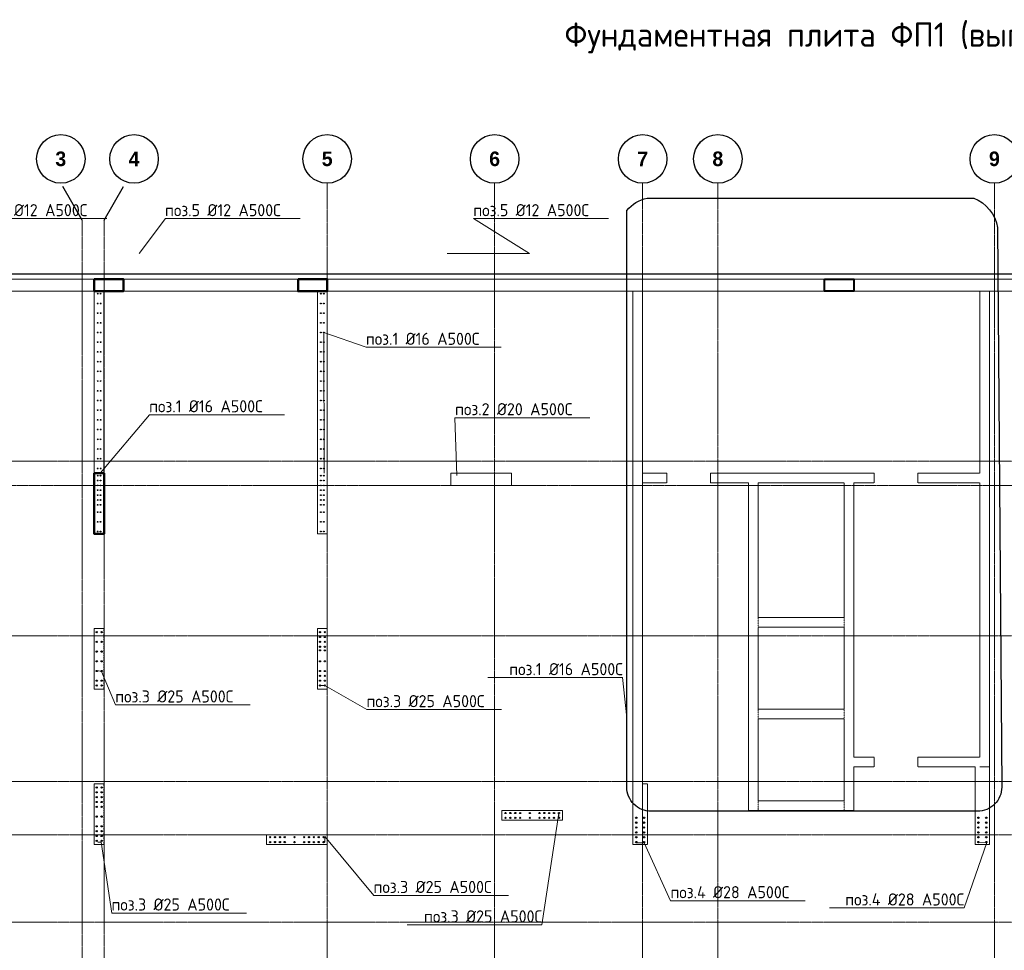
# Model space of a CAD drawing. Header units: millimetres. Extents: x 376598 to 1249954, y -318491 to -22134.
# Tile 350 of 444: x 932635 to 952926, y -104798 to -85621. Entities that reach past the tile are written whole.
import ezdxf
from ezdxf import colors
from ezdxf.entities.mleader import LeaderData, LeaderLine
from ezdxf.math import Vec2, Vec3

# ---------------------------------------------------------------- set-up
doc = ezdxf.new("R2010")
doc.units = ezdxf.units.MM
for name, pattern in [('01 Штриховая _4 мм_', [6, 3.5, -2.5]), ('______5', [1100, 800, -100, 100, -100]), ('HIDDEN2', [4.7625, 3.175, -1.5875]), ('осевая', [50.8, 31.75, -6.35, 6.35, -6.35])]:
    doc.linetypes.add(name, pattern=pattern)
for name, color, linetype, lineweight in [('0 Фундамент', 5, 'Continuous', 30), ('1 Стены', 3, 'Continuous', 30), ('Оси', 40, '______5', 18), ('подоснова', 151, 'Continuous', 5), ('размер', 1, 'Continuous', 25), ('РАЗМЕРЫ', 1, 'Continuous', 9), ('СТЕНЫ', 3, 'Continuous', 30), ('Узлы', 7, 'Continuous', 0)]:
    doc.layers.add(name, color=color, linetype=linetype, lineweight=lineweight)
doc.styles.add('Century Gothic', font='GOTHIC.TTF')
doc.styles.add('GOST-2.304_Type-B', font='GOST_Common.ttf')

# ---------------------------------------------------------------- blocks, each defined once
blk = doc.blocks.new('NSY101')
at = {"color": 0, "linetype": 'ByBlock', "lineweight": -2}
blk.add_circle((0, 0), 50, dxfattribs=at)
blk = doc.blocks.new('оси 2.2-2.3')
at = {"layer": 'Оси', "color": 16, "linetype": '______5', "lineweight": 25, "transparency": 33554687}
for p, q in [((482754.9, -105027.5), (482318.8, -104272.1)), ((483204.9, -105027.5), (483641.1, -104272.1))]:
    blk.add_line(p, q, dxfattribs=at)
at = {"layer": 'Оси', "color": 16, "linetype": 'осевая', "lineweight": 0, "transparency": 33554687}
for p, q in [((487804.9, -104267.9), (487804.9, -134893.5)), ((491254.9, -104267.9), (491254.9, -134893.5)), ((494304.9, -104267.9), (494304.9, -134893.5)), ((495854.9, -104267.9), (495854.9, -134893.5)), ((501554.9, -104267.9), (501554.9, -134893.5)), ((482754.9, -105027.5), (482754.9, -134138.1)), ((483204.9, -105027.5), (483204.9, -134138.1)), ((468076.3, -106495.4), (524372.9, -106495.4)), ((468076.3, -109995.4), (524372.9, -109995.4)), ((468653.8, -110495.4), (523696.4, -110495.4)), ((468076.3, -113595.4), (524372.9, -113595.4)), ((468076.3, -116595.4), (524372.9, -116595.4)), ((468076.3, -117695.4), (524372.9, -117695.4)), ((468076.3, -119495.4), (524372.9, -119495.4))]:
    blk.add_line(p, q, dxfattribs=at)
at = {"layer": 'Оси', "color": 16, "linetype": 'Continuous', "lineweight": 25, "transparency": 33554687, "xscale": 9.999999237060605, "yscale": 9.999999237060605, "zscale": 9.999999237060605}
for p in [(482314.4, -103767.9), (483824.4, -103767.9), (487804.4, -103767.9), (491254.4, -103767.9), (494304.4, -103767.9), (495854.4, -103767.9), (501554.4, -103767.9)]:
    blk.add_blockref('NSY101', p, dxfattribs=at)
at = {"layer": 'Оси', "color": 16, "linetype": 'Continuous', "lineweight": 25, "transparency": 33554687, "char_height": 300, "width": 385, "attachment_point": 5, "style": 'Century Gothic'}
for s, insert in [('\\A1;{\\fCentury Gothic|i0|b1;\\H300.000000;\\W1.000000;\\C16;3}\\P', (482314.4, -103767.9)), ('\\A1;{\\fCentury Gothic|i0|b1;\\H300.000000;\\W1.000000;\\C16;4}\\P', (483824.4, -103767.9)), ('\\A1;{\\fCentury Gothic|i0|b1;\\H300.000000;\\W1.000000;\\C16;5}\\P', (487804.4, -103767.9)), ('\\A1;{\\fCentury Gothic|i0|b1;\\H300.000000;\\W1.000000;\\C16;6}\\P', (491254.4, -103767.9)), ('\\A1;{\\fCentury Gothic|i0|b1;\\H300.000000;\\W1.000000;\\C16;7}\\P', (494304.4, -103767.9)), ('\\A1;{\\fCentury Gothic|i0|b1;\\H300.000000;\\W1.000000;\\C16;8}\\P', (495854.4, -103767.9)), ('\\A1;{\\fCentury Gothic|i0|b1;\\H300.000000;\\W1.000000;\\C16;9}\\P', (501554.4, -103767.9))]:
    blk.add_mtext(s, dxfattribs=dict(at, insert=insert))
blk = doc.blocks.new('стены тп')
at = {"layer": '1 Стены', "color": 252, "linetype": 'HIDDEN2', "lineweight": 0, "true_color": 0x939598}
for p, q in [((909391, -187276), (862266, -187276)), ((862591, -187526), (889390, -187526)), ((871141, -187526), (871141, -192526)), ((871340, -192526), (871340, -187526)), ((875741, -187526), (875741, -192526)), ((875941, -192526), (875941, -187526)), ((882441, -187526), (882241, -187526)), ((882241, -187526), (882241, -190446)), ((882441, -191276), (882441, -187526)), ((889390, -187526), (889390, -191276)), ((889590, -187526), (899190, -187526)), ((889590, -196914), (889590, -187526)), ((882241, -190446), (882241, -190566)), ((882241, -190566), (882241, -192526)), ((879021, -191276), (878491, -191276)), ((878491, -191276), (878491, -191526)), ((879141, -191276), (879021, -191276)), ((879741, -191276), (879141, -191276)), ((879741, -191526), (879741, -191276)), ((882941, -191276), (882441, -191276)), ((882941, -191276), (882941, -191476)), ((883841, -191476), (883841, -191276)), ((887211, -191276), (883841, -191276)), ((887211, -191276), (887211, -191476)), ((888111, -191476), (888111, -191276)), ((889390, -191276), (888111, -191276)), ((878491, -191526), (879541, -191526)), ((879541, -191526), (879661, -191526)), ((879661, -191526), (879741, -191526)), ((882441, -191476), (882941, -191476)), ((882441, -197676), (882441, -191476)), ((883841, -191476), (884620, -191476)), ((884620, -191476), (884620, -198026)), ((884820, -191476), (886591, -191476)), ((884820, -194246), (884820, -191476)), ((886591, -191476), (886591, -194246)), ((886791, -191476), (887211, -191476)), ((886791, -197126), (886791, -191476)), ((888111, -191476), (889390, -191476)), ((889390, -191476), (889390, -197126)), ((871141, -192526), (871340, -192526)), ((875741, -192526), (875941, -192526)), ((882241, -192526), (882241, -192646)), ((882241, -192646), (882241, -194476)), ((886591, -194246), (884820, -194246)), ((871141, -194476), (871141, -195726)), ((871341, -194476), (871141, -194476)), ((871341, -195726), (871341, -194476)), ((875861, -194476), (875741, -194476)), ((875741, -194476), (875741, -195726)), ((875941, -194476), (875861, -194476)), ((875941, -195106), (875941, -194476)), ((882241, -194476), (882241, -194596)), ((884820, -194446), (886591, -194446)), ((884820, -196136), (884820, -194446)), ((886591, -194446), (886591, -196136)), ((882241, -194596), (882241, -196126)), ((875941, -195226), (875941, -195106)), ((875941, -195726), (875941, -195226)), ((871141, -195726), (871341, -195726)), ((875741, -195726), (875861, -195726)), ((875861, -195726), (875941, -195726)), ((882241, -196126), (882241, -196246)), ((886591, -196136), (884820, -196136)), ((882241, -196246), (882241, -197626)), ((884820, -196336), (886591, -196336)), ((884820, -198026), (884820, -196336)), ((886591, -196336), (886591, -198026)), ((889590, -197326), (889590, -196914)), ((887211, -197126), (886791, -197126)), ((887211, -197126), (887211, -197326)), ((888111, -197326), (888111, -197126)), ((889390, -197126), (888111, -197126)), ((886791, -198026), (886791, -197326)), ((886791, -197326), (887211, -197326)), ((888111, -197326), (889290, -197326)), ((889290, -197326), (889290, -198926)), ((889391, -197326), (889390, -197326)), ((889390, -197326), (889590, -197326)), ((889590, -197326), (889391, -197326)), ((889590, -198926), (889590, -197326)), ((882241, -197626), (882241, -197676)), ((871141, -197676), (871141, -198926)), ((871341, -197676), (871141, -197676)), ((871341, -198926), (871341, -197676)), ((882241, -197676), (882241, -197746)), ((882241, -197746), (882241, -198926)), ((882524, -197676), (882441, -197676)), ((882540, -197676), (882524, -197676)), ((882540, -198926), (882540, -197676)), ((884620, -198026), (884620, -198226)), ((886591, -198026), (884820, -198026)), ((886791, -198226), (886791, -198026)), ((880791, -198226), (879541, -198226)), ((879541, -198226), (879541, -198426)), ((880791, -198426), (880791, -198226)), ((884620, -198226), (886791, -198226)), ((879541, -198426), (880791, -198426)), ((875741, -198726), (874691, -198726)), ((874691, -198726), (874691, -198926)), ((875861, -198726), (875741, -198726)), ((875941, -198726), (875861, -198726)), ((875941, -198926), (875941, -198726)), ((871141, -198926), (871341, -198926)), ((874691, -198926), (875741, -198926)), ((875741, -198926), (875861, -198926)), ((875861, -198926), (875941, -198926)), ((882241, -198926), (882540, -198926)), ((889290, -198926), (889590, -198926))]:
    blk.add_line(p, q, dxfattribs=at)
blk = doc.blocks.new('_None')
blk = doc.blocks.new('стены  тп')
at = {"layer": 'СТЕНЫ', "color": 251, "linetype": '01 Штриховая _4 мм_', "lineweight": 0, "true_color": 0x636466}
for p, q in [((589762, -316376, 3100), (542387, -316376, 3100)), ((542712, -316626, 3100), (569512, -316626, 3100)), ((551262, -316626, 3100), (551262, -321626, 3100)), ((551462, -321626, 3100), (551462, -316626, 3100)), ((555862, -316626, 3100), (555862, -321626, 3100)), ((556062, -321626, 3100), (556062, -316626, 3100)), ((562562, -316626, 3100), (562362, -316626, 3100)), ((562362, -316626, 3100), (562362, -319546, 3100)), ((562562, -320376, 3100), (562562, -316626, 3100)), ((569512, -316626, 3100), (569512, -320376, 3100)), ((569712, -316626, 3100), (579312, -316626, 3100)), ((569712, -326014, 3100), (569712, -316626, 3100)), ((562362, -319546, 3100), (562362, -319666, 3100)), ((562362, -319666, 3100), (562362, -321626, 3100)), ((559142, -320376, 3100), (558612, -320376, 3100)), ((558612, -320376, 3100), (558612, -320626, 3100)), ((559262, -320376, 3100), (559142, -320376, 3100)), ((559862, -320376, 3100), (559262, -320376, 3100)), ((559862, -320626, 3100), (559862, -320376, 3100)), ((563062, -320376, 3100), (562562, -320376, 3100)), ((563062, -320376, 3100), (563062, -320576, 3100)), ((563962, -320576, 3100), (563962, -320376, 3100)), ((567332, -320376, 3100), (563962, -320376, 3100)), ((567332, -320376, 3100), (567332, -320576, 3100)), ((568232, -320576, 3100), (568232, -320376, 3100)), ((569512, -320376, 3100), (568232, -320376, 3100)), ((562562, -320576, 3100), (563062, -320576, 3100)), ((562562, -326776, 3100), (562562, -320576, 3100)), ((563962, -320576, 3100), (564742, -320576, 3100)), ((564742, -320576, 3100), (564742, -327126, 3100)), ((564942, -320576, 3100), (566712, -320576, 3100)), ((564942, -323346, 3100), (564942, -320576, 3100)), ((566712, -320576, 3100), (566712, -323346, 3100)), ((566912, -320576, 3100), (567332, -320576, 3100)), ((566912, -326226, 3100), (566912, -320576, 3100)), ((568232, -320576, 3100), (569512, -320576, 3100)), ((569512, -320576, 3100), (569512, -326226, 3100)), ((558612, -320626, 3100), (559662, -320626, 3100)), ((559662, -320626, 3100), (559782, -320626, 3100)), ((559782, -320626, 3100), (559862, -320626, 3100)), ((551262, -321626, 3100), (551462, -321626, 3100)), ((555862, -321626, 3100), (556062, -321626, 3100)), ((562362, -321626, 3100), (562362, -321746, 3100)), ((562362, -321746, 3100), (562362, -323576, 3100)), ((566712, -323346, 3100), (564942, -323346, 3100)), ((551262, -323576, 3100), (551262, -324826, 3100)), ((551462, -323576, 3100), (551262, -323576, 3100)), ((551462, -324826, 3100), (551462, -323576, 3100)), ((555982, -323576, 3100), (555862, -323576, 3100)), ((555862, -323576, 3100), (555862, -324826, 3100)), ((556062, -323576, 3100), (555982, -323576, 3100)), ((556062, -324206, 3100), (556062, -323576, 3100)), ((562362, -323576, 3100), (562362, -323696, 3100)), ((564942, -323546, 3100), (566712, -323546, 3100)), ((564942, -325236, 3100), (564942, -323546, 3100)), ((566712, -323546, 3100), (566712, -325236, 3100)), ((562362, -323696, 3100), (562362, -325226, 3100)), ((556062, -324326, 3100), (556062, -324206, 3100)), ((556062, -324826, 3100), (556062, -324326, 3100)), ((551262, -324826, 3100), (551462, -324826, 3100)), ((555862, -324826, 3100), (555982, -324826, 3100)), ((555982, -324826, 3100), (556062, -324826, 3100)), ((562362, -325226, 3100), (562362, -325346, 3100)), ((566712, -325236, 3100), (564942, -325236, 3100)), ((562362, -325346, 3100), (562362, -326726, 3100)), ((564942, -325436, 3100), (566712, -325436, 3100)), ((564942, -327126, 3100), (564942, -325436, 3100)), ((566712, -325436, 3100), (566712, -327126, 3100)), ((569712, -326426, 3100), (569712, -326014, 3100)), ((567332, -326226, 3100), (566912, -326226, 3100)), ((567332, -326226, 3100), (567332, -326426, 3100)), ((568232, -326426, 3100), (568232, -326226, 3100)), ((569512, -326226, 3100), (568232, -326226, 3100)), ((566912, -327126, 3100), (566912, -326426, 3100)), ((566912, -326426, 3100), (567332, -326426, 3100)), ((568232, -326426, 3100), (569412, -326426, 3100)), ((569412, -326426, 3100), (569412, -328026, 3100)), ((569712, -328026, 3100), (569712, -326426, 3100)), ((551262, -326776, 3100), (551262, -328026, 3100)), ((551462, -326776, 3100), (551262, -326776, 3100)), ((551462, -328026, 3100), (551462, -326776, 3100)), ((562362, -326726, 3100), (562362, -326776, 3100)), ((562362, -326776, 3100), (562362, -326846, 3100)), ((562362, -326846, 3100), (562362, -328026, 3100)), ((562645, -326776, 3100), (562562, -326776, 3100)), ((562662, -326776, 3100), (562645, -326776, 3100)), ((562662, -328026, 3100), (562662, -326776, 3100)), ((564742, -327126, 3100), (564742, -327326, 3100)), ((566712, -327126, 3100), (564942, -327126, 3100)), ((566912, -327326, 3100), (566912, -327126, 3100)), ((560912, -327326, 3100), (559662, -327326, 3100)), ((559662, -327326, 3100), (559662, -327526, 3100)), ((560912, -327526, 3100), (560912, -327326, 3100)), ((564742, -327326, 3100), (566912, -327326, 3100)), ((559662, -327526, 3100), (560912, -327526, 3100)), ((555862, -327826, 3100), (554812, -327826, 3100)), ((554812, -327826, 3100), (554812, -328026, 3100)), ((555982, -327826, 3100), (555862, -327826, 3100)), ((556062, -327826, 3100), (555982, -327826, 3100)), ((556062, -328026, 3100), (556062, -327826, 3100)), ((551262, -328026, 3100), (551462, -328026, 3100)), ((554812, -328026, 3100), (555862, -328026, 3100)), ((555862, -328026, 3100), (555982, -328026, 3100)), ((555982, -328026, 3100), (556062, -328026, 3100)), ((562362, -328026, 3100), (562662, -328026, 3100)), ((569412, -328026, 3100), (569712, -328026, 3100))]:
    blk.add_line(p, q, dxfattribs=at)
at = {"layer": 'СТЕНЫ', "color": 251, "linetype": '01 Штриховая _4 мм_', "lineweight": 0, "true_color": 0x636466, "transparency": 33554687}
for p, q in [((551262, -320376, 3100), (551262, -321626, 3100)), ((551462, -320446, 3100), (551462, -320376, 3100)), ((551462, -320376, 3100), (551462, -320446, 3100)), ((555862, -320376, 3100), (555862, -321626, 3100)), ((556062, -321626, 3100), (556062, -320376, 3100)), ((551462, -321626, 3100), (551462, -320446, 3100)), ((551262, -321626, 3100), (551382, -321626, 3100)), ((551382, -321626, 3100), (551462, -321626, 3100)), ((555862, -321626, 3100), (556062, -321626, 3100)), ((556062, -321626, 3100), (555862, -321626, 3100))]:
    blk.add_line(p, q, dxfattribs=at)
at = {"layer": 'СТЕНЫ', "color": 251, "linetype": '01 Штриховая _4 мм_', "lineweight": 0, "true_color": 0x636466, "elevation": 3100}
for points in [[(551462, -316626), (551262, -316626), (551262, -321626), (551462, -321626)], [(566712, -323346), (564942, -323346), (564942, -323546), (566712, -323546)], [(566712, -325436), (564942, -325436), (564942, -325236), (566712, -325236)], [(566712, -327326), (564942, -327326), (564942, -327126), (566712, -327126)]]:
    blk.add_lwpolyline(points, close=True, dxfattribs=at)

msp = doc.modelspace()

# ---------------------------------------------------------------- linework, layer by layer
at = {"color": 1, "lineweight": 50}
for points in [[(934172.7, -90967.2), (934772.7, -90967.2), (934772.7, -91217.2), (934172.7, -91217.2)], [(938372.7, -90967.2), (938972.7, -90967.2), (938972.7, -91217.2), (938372.7, -91217.2)]]:
    msp.add_lwpolyline(points, close=True, dxfattribs=at)
at = {"color": 1, "lineweight": 40}
msp.add_lwpolyline([(949222.7, -90967.2), (949822.7, -90967.2), (949822.7, -91217.2), (949222.7, -91217.2)], close=True, dxfattribs=at)
at = {"layer": '0 Фундамент'}
msp.add_lwpolyline([(925322.7, -90867.2), (925322.7, -115047.2), (932672.7, -115047.2), (932672.7, -115047.2), (945172.7, -115047.2), (945172.7, -115047.2), (947522.7, -115047.2), (947522.7, -115047.2), (972972.7, -115047.2), (972972.7, -110967.2), (974452.7, -110967.2), (974452.7, -102367.2), (972972.7, -102367.2), (972972.7, -90867.2), (925322.7, -90867.2)], dxfattribs=at)
at = {"layer": '1 Стены', "color": 252, "lineweight": 0, "true_color": 0x939598}
for p, q in [((925222.9, -91217.2), (952422.7, -91217.2)), ((945272.9, -102617.2, -200), (945272.9, -94967.2, -200)), ((952622.9, -94967.2, -200), (952622.9, -102617.2, -200)), ((945472.9, -95217.2, -200), (945472.9, -102617.2, -200)), ((934173, -98167.2, -360), (934373, -98167.2, -360)), ((934173, -99417.2, -360), (934173, -98167.2, -360)), ((934373, -98167.2, -360), (934373, -99417.2, -360)), ((938773, -99417.2), (938773, -98167.2)), ((938773, -99417.2), (938773, -98167.2)), ((938773, -98167.2), (938973, -98167.2)), ((938773, -98167.2), (938973, -98167.2)), ((938973, -98167.2), (938973, -99417.2)), ((934373, -99417.2, -360), (934173, -99417.2, -360)), ((938973, -99417.2), (938773, -99417.2)), ((938973, -99417.2), (938773, -99417.2)), ((934173, -102617.2, -360), (934173, -101367.2, -360)), ((934373, -101367.2, -360), (934373, -102617.2, -360)), ((942573, -102118.9, -360), (942573, -101918.9, -360)), ((942573, -101918.9, -360), (943823, -101918.9, -360)), ((942573, -101918.9, -360), (943823, -101918.9, -360)), ((942573, -102118.9, -360), (942573, -101918.9, -360)), ((943823, -101918.9, -720), (942573.2, -101918.9, -720)), ((942573.2, -101918.9, -720), (942573.2, -102118.9, -720)), ((943823, -102118.9, -720), (943823, -101918.9, -720)), ((943823, -101918.9, -360), (943823, -102118.9, -360)), ((943823, -101918.9, -360), (943823, -102118.9, -360)), ((943823, -102117.2, -360), (942573, -102117.2, -360)), ((943823, -102118.9, -360), (942573, -102118.9, -360)), ((942573.2, -102118.9, -720), (943823, -102118.9, -720)), ((937722.9, -102617.2), (937722.9, -102417.2)), ((937722.9, -102417.2), (938972.9, -102417.2)), ((937722.9, -102617.2), (937722.9, -102417.2)), ((938972.9, -102417.2, -360), (937723, -102417.2, -360)), ((937723, -102417.2, -360), (937723, -102617.2, -360)), ((938972.9, -102617.2, -360), (938972.9, -102417.2, -360)), ((938972.9, -102417.2), (938972.9, -102617.2)), ((934373, -102617.2, -360), (934173, -102617.2, -360)), ((938972.9, -102617.2), (937722.9, -102617.2)), ((937723, -102617.2, -360), (938972.9, -102617.2, -360)), ((945272.6, -102617.2, 160), (945472.6, -102617.2, 160)), ((945272.7, -102617.2, -560), (945472.7, -102617.2, -560)), ((945472.7, -102617.2, -200), (945272.7, -102617.2, -200)), ((945472.7, -102617.2, -200), (945272.7, -102617.2, -200)), ((945472.7, -102617.2, -200), (945272.7, -102617.2, -200)), ((945472.9, -102617.2, -200), (945272.7, -102617.2, -200))]:
    msp.add_line(p, q, dxfattribs=at)
at = {"layer": 'DEFPOINTS', "color": 242, "lineweight": 50, "true_color": 0xcd2027}
msp.add_lwpolyline([(934173.1, -94967.2), (934373.1, -94967.2), (934373.1, -96217.2), (934173.1, -96217.2)], close=True, dxfattribs=at)
at = {"layer": 'Оси', "color": 16, "linetype": '______5', "lineweight": 25, "transparency": 33554687}
msp.add_line((934372.9, -89749.4), (934809, -88993.9), dxfattribs=at)
at = {"layer": 'размер', "lineweight": 30}
msp.add_lwpolyline([(945569.3, -89298.3), (952296.3, -89298.3, -0.264007), (952788.5, -89905.8), (952873.9, -101432.8, -0.4142136), (952373.9, -101932.8), (945646.9, -101932.8, -0.4142136), (945146.9, -101432.8), (945146.9, -89554.2, -0.1783643)], format="xyb", close=True, dxfattribs=at)
at = {"layer": 'РАЗМЕРЫ', "color": 4, "linetype": 'Continuous', "lineweight": 30}
for centre in [(934242.8, -91267.2, -360), (934303.2, -91267.2, -360), (938842.9, -91267.2, -360), (938903.3, -91267.2, -360), (934242.8, -91467.2, -360), (934303.2, -91467.2, -360), (938842.9, -91467.2, -360), (938903.3, -91467.2, -360), (934242.8, -91667.2, -360), (934303.2, -91667.2, -360), (938843, -91667.2, -360), (938903.4, -91667.2, -360), (934242.8, -91867.2, -360), (934303.2, -91867.2, -360), (938843, -91867.2, -360), (938903.4, -91867.2, -360), (934242.8, -92067.2, -360), (934303.2, -92067.2, -360), (938843, -92067.2, -360), (938903.4, -92067.2, -360), (934242.8, -92267.2, -360), (934303.2, -92267.2, -360), (938843, -92267.2, -360), (938903.4, -92267.2, -360), (934242.8, -92467.2, -360), (934303.2, -92467.2, -360), (938843, -92467.2, -360), (938903.4, -92467.2, -360), (934242.8, -92667.2, -360), (934303.2, -92667.2, -360), (938843, -92667.2, -360), (938903.4, -92667.2, -360), (934242.8, -92867.2, -360), (934303.2, -92867.2, -360), (938843, -92867.2, -360), (938903.4, -92867.2, -360), (934242.8, -93067.2, -360), (934303.2, -93067.2, -360), (938843, -93067.2, -360), (938903.4, -93067.2, -360), (934242.8, -93267.2, -360), (934303.2, -93267.2, -360), (938843, -93267.2, -360), (938903.4, -93267.2, -360), (934242.8, -93467.2, -360), (934303.2, -93467.2, -360), (938843, -93467.2, -360), (938903.4, -93467.2, -360), (934242.8, -93667.2, -360), (934303.2, -93667.2, -360), (938843, -93667.2, -360), (938903.4, -93667.2, -360), (934242.8, -93867.2, -360), (934303.2, -93867.2, -360), (938843, -93867.2, -360), (938903.4, -93867.2, -360), (934242.8, -94067.2, -360), (934303.2, -94067.2, -360), (938843, -94067.2, -360), (938903.4, -94067.2, -360), (934242.8, -94267.2, -360), (934303.2, -94267.2, -360), (938843, -94267.2, -360), (938903.4, -94267.2, -360), (934242.8, -94467.2, -360), (934303.2, -94467.2, -360), (938843, -94467.2, -360), (938903.4, -94467.2, -360), (934242.8, -94667.2, -360), (934303.2, -94667.2, -360), (938843, -94667.2, -360), (938903.4, -94667.2, -360), (934242.8, -94867.2, -360), (934303.2, -94867.2, -360), (938843, -94867.2, -360), (938903.4, -94867.2, -360), (934242.5, -95017.2, -360), (934242.5, -95117.2, -360), (934302.9, -95017.2, -360), (934302.9, -95117.2, -360), (938842.7, -95017.2, -360), (938842.7, -95117.2, -360), (938903, -95017.2, -360), (938903, -95117.2, -360), (934242.5, -95217.2, -360), (934242.5, -95317.2, -360), (934302.9, -95217.2, -360), (934302.9, -95317.2, -360), (938842.7, -95217.2, -360), (938842.7, -95317.2, -360), (938903, -95217.2, -360), (938903, -95317.2, -360), (934242.5, -95417.2, -360), (934242.5, -95517.2, -360), (934302.9, -95417.2, -360), (934302.9, -95517.2, -360), (938842.7, -95417.2, -360), (938842.7, -95517.2, -360), (938903, -95417.2, -360), (938903, -95517.2, -360), (934242.5, -95617.2, -360), (934242.5, -95767.2, -360), (934302.9, -95617.2, -360), (934302.9, -95767.2, -360), (938842.7, -95617.2, -360), (938842.7, -95767.2, -360), (938903, -95617.2, -360), (938903, -95767.2, -360), (934242.5, -95967.2, -360), (934302.9, -95967.2, -360), (938842.7, -95967.2, -360), (938903, -95967.2, -360), (934242.5, -96167.2, -360), (934302.9, -96167.2, -360), (938842.7, -96167.2, -360), (938903, -96167.2, -360)]:
    msp.add_circle(centre, 8, dxfattribs=at)
at = {"layer": 'РАЗМЕРЫ', "color": 1, "linetype": 'Continuous', "lineweight": 30}
for centre in [(934223, -98242.2, -360), (934323.4, -98242.2, -360), (938823, -98242.2), (938823, -98342.2), (938923.4, -98242.2), (938923.4, -98342.2), (934223, -98442.2, -360), (934323.4, -98442.2, -360), (938823, -98442.2), (938823, -98542.2), (938823, -98617.2), (938923.4, -98442.2), (938923.4, -98542.2), (938923.4, -98617.2), (934223, -98642.2, -360), (934323.4, -98642.2, -360), (934223, -98842.2, -360), (934323.4, -98842.2, -360), (938823, -98842.2), (938923.4, -98842.2), (934223, -99042.2, -360), (934323.4, -99042.2, -360), (938823, -99042.2), (938823, -99142.2), (938923.4, -99042.2), (938923.4, -99142.2), (934223, -99242.2, -360), (934223, -99342.2, -360), (934323.4, -99242.2, -360), (934323.4, -99342.2, -360), (938823, -99242.2), (938823, -99342.2), (938923.4, -99242.2), (938923.4, -99342.2), (934222.9, -101442.2, -360), (934323.2, -101442.2, -360), (934222.9, -101542.2, -360), (934222.9, -101642.2, -360), (934323.2, -101542.2, -360), (934323.2, -101642.2, -360), (934222.9, -101742.2, -360), (934222.9, -101842.2, -360), (934323.2, -101742.2, -360), (934323.2, -101842.2, -360), (934222.9, -102042.2, -360), (934323.2, -102042.2, -360), (942648, -101968.9, -360), (942648, -102069.2, -360), (942748, -101968.9, -360), (942748, -102069.2, -360), (942848, -101968.9, -360), (942848, -102069.2, -360), (942948, -101968.9, -360), (942948, -102069.2, -360), (943148, -101968.9, -360), (943148, -102069.2, -360), (943348, -101968.9, -360), (943348, -102069.2, -360), (943448, -101968.9, -360), (943448, -102069.2, -360), (943548, -101968.9, -360), (943548, -102069.2, -360), (943648, -101968.9, -360), (943648, -102069.2, -360), (943748, -101968.9, -360), (943748, -102069.2, -360), (934222.9, -102242.2, -360), (934323.2, -102242.2, -360), (934222.9, -102342.2, -360), (934222.9, -102442.2, -360), (934323.2, -102342.2, -360), (934323.2, -102442.2, -360), (937797.9, -102467.2), (937897.9, -102467.2), (937997.9, -102467.2), (938097.9, -102467.2), (938297.9, -102467.2), (938497.9, -102467.2), (938597.9, -102467.2), (938697.9, -102467.2), (938797.9, -102467.2), (938897.9, -102467.2), (934222.9, -102542.2, -360), (934323.2, -102542.2, -360), (937797.9, -102567.5), (937897.9, -102567.5), (937997.9, -102567.5), (938097.9, -102567.5), (938297.9, -102567.5), (938497.9, -102567.5), (938597.9, -102567.5), (938697.9, -102567.5), (938797.9, -102567.5), (938897.9, -102567.5)]:
    msp.add_circle(centre, 12.5, dxfattribs=at)
at = {"layer": 'РАЗМЕРЫ', "color": 5, "linetype": 'Continuous', "lineweight": 30}
for centre in [(945342.7, -102067.2, -200), (945503.1, -102067.2, -200), (952392.5, -102067.2, -200), (952553.2, -102067.2, -200), (945342.7, -102167.2, -200), (945342.7, -102267.2, -200), (945503.1, -102167.2, -200), (945503.1, -102267.2, -200), (952392.5, -102167.2, -200), (952392.5, -102267.2, -200), (952553.2, -102167.2, -200), (952553.2, -102267.2, -200), (945342.7, -102367.2, -200), (945342.7, -102467.2, -200), (945503.1, -102367.2, -200), (945503.1, -102467.2, -200), (952392.5, -102367.2, -200), (952392.5, -102467.2, -200), (952553.2, -102367.2, -200), (952553.2, -102467.2, -200), (945342.7, -102567.2, -200), (945503.1, -102567.2, -200), (952392.5, -102567.2, -200), (952553.2, -102567.2, -200)]:
    msp.add_circle(centre, 14, dxfattribs=at)

# ---------------------------------------------------------------- block references
at = {"layer": 'Оси', "color": 16, "linetype": 'Continuous', "lineweight": 25, "transparency": 33554687, "xscale": 9.999999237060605, "yscale": 9.999999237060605, "zscale": 9.999999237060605}
for p in [(934992.3, -88489.8), (938972.3, -88489.8), (942422.3, -88489.8), (945472.3, -88489.8), (947022.3, -88489.8), (952722.3, -88489.8)]:
    msp.add_blockref('NSY101', p, dxfattribs=at)
at = {"layer": 'РАЗМЕРЫ', "color": 1}
for name, p in [('оси 2.2-2.3', (451168, 15278.1)), ('стены тп', (63032.3, 96308.4))]:
    msp.add_blockref(name, p, dxfattribs=at)
at = {"layer": 'РАЗМЕРЫ'}
msp.add_blockref('стены  тп', (382910.6, 225408.5, -3100), dxfattribs=at)

# ---------------------------------------------------------------- texts
at = {"layer": 'Оси', "color": 16, "linetype": 'Continuous', "lineweight": 25, "transparency": 33554687, "char_height": 300, "width": 385, "attachment_point": 5, "style": 'Century Gothic'}
for s, insert in [('\\A1;{\\fCentury Gothic|i0|b1;\\H300.000000;\\W1.000000;\\C16;4}\\P', (934992.3, -88489.8)), ('\\A1;{\\fCentury Gothic|i0|b1;\\H300.000000;\\W1.000000;\\C16;5}\\P', (938972.3, -88489.8)), ('\\A1;{\\fCentury Gothic|i0|b1;\\H300.000000;\\W1.000000;\\C16;6}\\P', (942422.3, -88489.8)), ('\\A1;{\\fCentury Gothic|i0|b1;\\H300.000000;\\W1.000000;\\C16;7}\\P', (945472.3, -88489.8)), ('\\A1;{\\fCentury Gothic|i0|b1;\\H300.000000;\\W1.000000;\\C16;8}\\P', (947022.3, -88489.8)), ('\\A1;{\\fCentury Gothic|i0|b1;\\H300.000000;\\W1.000000;\\C16;9}\\P', (952722.3, -88489.8))]:
    msp.add_mtext(s, dxfattribs=dict(at, insert=insert))
at = {"layer": 'Узлы', "color": 80, "linetype": 'Continuous', "lineweight": 0, "style": 'GOST-2.304_Type-B'}
msp.add_text('Фундаментная плита ФП1 (выпуска)', height=500, dxfattribs=at).set_placement((943863.1, -86178.7))

# ---------------------------------------------------------------- leaders
at = {"layer": 'подоснова', "color": 4, "ltscale": 0.3}
ml = msp.add_multileader_mtext('Standard', dxfattribs=at)
ml.set_content('{\\C2;поз.5 %%C12 А500С }', color=4, style='GOST-2.304_Type-B')
ml.set_leader_properties(color=256, linetype='ByLayer', lineweight=15)
ml.set_arrow_properties(name='NONE')
ml.build(insert=Vec2(0, 0))
ml.multileader.update_dxf_attribs({"text_left_attachment_type": 6, "text_right_attachment_type": 6, "dogleg_length": 0.1, "arrow_head_size": 18})
ctx = ml.context
ctx.base_point, ctx.char_height, ctx.arrow_head_size, ctx.landing_gap_size, ctx.plane_origin = Vec3(931651.4, -89720.8), 250, 18, 20, Vec3(942787, -89358.3)
ctx.left_attachment, ctx.right_attachment, ctx.text_align_type = 6, 6, 1
notes = []
notes.append((ctx, [(1, (1, 1, 0), (931651.3, -89720.8), (1, 0), 0.1, [(0, [(931109.1, -90437.1)], 0, [])])]))
ctx.mtext.insert, ctx.mtext.width, ctx.mtext.alignment, ctx.mtext.flow_direction = Vec3(932838.3, -89420.8), 4075.871, 2, 5
ml = msp.add_multileader_mtext('Standard', dxfattribs=at)
ml.set_content('{\\C2;поз.5 %%C12 А500С }', color=4, style='GOST-2.304_Type-B')
ml.set_leader_properties(color=256, linetype='ByLayer', lineweight=15)
ml.set_arrow_properties(name='NONE')
ml.build(insert=Vec2(0, 0))
ml.multileader.update_dxf_attribs({"text_left_attachment_type": 6, "text_right_attachment_type": 6, "dogleg_length": 0.1, "arrow_head_size": 18})
ctx = ml.context
ctx.base_point, ctx.char_height, ctx.arrow_head_size, ctx.landing_gap_size, ctx.plane_origin = Vec3(935637.1, -89720.8), 250, 18, 20, Vec3(946772.6, -89358.3)
ctx.left_attachment, ctx.right_attachment, ctx.text_align_type = 6, 6, 1
notes.append((ctx, [(1, (1, 1, 0), (935637, -89720.8), (1, 0), 0.1, [(0, [(935094.7, -90437.1)], 0, [])])]))
ctx.mtext.insert, ctx.mtext.width, ctx.mtext.alignment, ctx.mtext.flow_direction = Vec3(936823.9, -89420.8), 4075.871, 2, 5
ml = msp.add_multileader_mtext('Standard', dxfattribs=at)
ml.set_content('{\\C2;поз.5 %%C12 А500С }', color=4, style='GOST-2.304_Type-B')
ml.set_leader_properties(color=256, linetype='ByLayer', lineweight=15)
ml.set_arrow_properties(name='NONE')
ml.build(insert=Vec2(0, 0))
ml.multileader.update_dxf_attribs({"text_left_attachment_type": 6, "text_right_attachment_type": 6, "dogleg_length": 0.1, "arrow_head_size": 18})
ctx = ml.context
ctx.base_point, ctx.char_height, ctx.arrow_head_size, ctx.landing_gap_size, ctx.plane_origin = Vec3(941990.3, -89720.8), 250, 18, 20, Vec3(953125.9, -89358.3)
ctx.left_attachment, ctx.right_attachment, ctx.text_align_type = 6, 6, 1
notes.append((ctx, [(1, (1, 1, 0), (941990.2, -89720.8), (1, 0), 0.1, [(1, [(941447.9, -90437.1), (943144.3, -90437.1)], 0, [])])]))
ctx.mtext.insert, ctx.mtext.width, ctx.mtext.alignment, ctx.mtext.flow_direction = Vec3(943177.2, -89420.8), 4075.871, 2, 5
ml = msp.add_multileader_mtext('Standard', dxfattribs=at)
ml.set_content('{\\C2;поз.1 %%C16 А500С }', color=4, style='GOST-2.304_Type-B')
ml.set_leader_properties(color=256, linetype='ByLayer', lineweight=15)
ml.set_arrow_properties(name='NONE')
ml.build(insert=Vec2(0, 0))
ml.multileader.update_dxf_attribs({"text_left_attachment_type": 6, "text_right_attachment_type": 6, "dogleg_length": 0.1, "arrow_head_size": 18})
ctx = ml.context
ctx.base_point, ctx.char_height, ctx.arrow_head_size, ctx.landing_gap_size, ctx.plane_origin = Vec3(939779, -92371.7, -360), 250, 18, 20, Vec3(943221, -93114.4, -360)
ctx.left_attachment, ctx.right_attachment, ctx.text_align_type = 6, 6, 1
notes.append((ctx, [(1, (1, 1, 0), (939778.9, -92371.7, -360), (1, 0), 0.1, [(1, [(938911, -94967.2, -360), (938903.4, -92067.2, -360)], 0, [])])]))
ctx.mtext.insert, ctx.mtext.width, ctx.mtext.alignment, ctx.mtext.flow_direction = Vec3(940940.9, -92071.7, -360), 4075.871, 2, 5
ml = msp.add_multileader_mtext('Standard', dxfattribs=at)
ml.set_content('{\\C2;поз.1 %%C16 А500С }', color=4, style='GOST-2.304_Type-B')
ml.set_leader_properties(color=256, linetype='ByLayer', lineweight=15)
ml.set_arrow_properties(name='NONE')
ml.build(insert=Vec2(0, 0))
ml.multileader.update_dxf_attribs({"text_left_attachment_type": 6, "text_right_attachment_type": 6, "dogleg_length": 0.1, "arrow_head_size": 18})
ctx = ml.context
ctx.base_point, ctx.char_height, ctx.arrow_head_size, ctx.landing_gap_size, ctx.plane_origin = Vec3(935312.7, -93761.5, -360), 250, 18, 20, Vec3(938679.6, -93073, -360)
ctx.left_attachment, ctx.right_attachment, ctx.text_align_type = 6, 6, 1
notes.append((ctx, [(1, (1, 1, 0), (935312.6, -93761.5, -360), (1, 0), 0.1, [(0, [(934303, -94959.2, -360)], 0, [])])]))
ctx.mtext.insert, ctx.mtext.width, ctx.mtext.alignment, ctx.mtext.flow_direction = Vec3(936474.6, -93461.5, -360), 4075.871, 2, 5
ml = msp.add_multileader_mtext('Standard', dxfattribs=at)
ml.set_content('{\\C2;поз.2 %%C20 А500С }', color=4, style='GOST-2.304_Type-B')
ml.set_leader_properties(color=256, linetype='ByLayer', lineweight=15)
ml.set_arrow_properties(name='NONE')
ml.build(insert=Vec2(0, 0))
ml.multileader.update_dxf_attribs({"text_left_attachment_type": 6, "text_right_attachment_type": 6, "dogleg_length": 0.1, "arrow_head_size": 18})
ctx = ml.context
ctx.base_point, ctx.char_height, ctx.arrow_head_size, ctx.landing_gap_size, ctx.plane_origin = Vec3(941606, -93822.3), 250, 18, 20, Vec3(946022.9, -93126.3)
ctx.left_attachment, ctx.right_attachment, ctx.text_align_type = 6, 6, 1
notes.append((ctx, [(1, (1, 1, 0), (941605.9, -93822.3), (1, 0), 0.1, [(0, [(941646.3, -95012.6)], 0, [])])]))
ctx.mtext.insert, ctx.mtext.width, ctx.mtext.alignment, ctx.mtext.flow_direction = Vec3(942817.9, -93522.3), 4075.871, 2, 5
ml = msp.add_multileader_mtext('Standard', dxfattribs=at)
ml.set_content('{\\C2;поз.1 %%C16 А500С }', color=4, style='GOST-2.304_Type-B')
ml.set_leader_properties(color=256, linetype='ByLayer', lineweight=15)
ml.set_arrow_properties(name='NONE')
ml.build(insert=Vec2(0, 0))
ml.multileader.update_dxf_attribs({"text_left_attachment_type": 6, "text_right_attachment_type": 6, "dogleg_length": 0.1, "arrow_head_size": 18})
ctx = ml.context
ctx.base_point, ctx.char_height, ctx.arrow_head_size, ctx.landing_gap_size, ctx.plane_origin = Vec3(942733.9, -99179.2), 250, 18, 20, Vec3(949639.2, -98184.6)
ctx.left_attachment, ctx.right_attachment, ctx.text_align_type = 6, 6, 1
notes.append((ctx, [(0, (1, 1, 0), (945057.7, -99179.2), (-1, 0), 0.1, [(0, [(945146.9, -100004.7)], 0, [])])]))
ctx.mtext.insert, ctx.mtext.width, ctx.mtext.alignment, ctx.mtext.flow_direction = Vec3(943895.8, -98879.2), 4075.871, 2, 5
ml = msp.add_multileader_mtext('Standard', dxfattribs=at)
ml.set_content('{\\C2;поз.1 %%C16 А500С }', color=4, style='GOST-2.304_Type-B')
ml.set_leader_properties(color=256, linetype='ByLayer', lineweight=15)
ml.set_arrow_properties(name='NONE')
ml.build(insert=Vec2(0, 0))
ml.multileader.update_dxf_attribs({"text_left_attachment_type": 6, "text_right_attachment_type": 6, "dogleg_length": 0.1, "arrow_head_size": 18})
ctx = ml.context
ctx.base_point, ctx.char_height, ctx.arrow_head_size, ctx.landing_gap_size, ctx.plane_origin = Vec3(942734, -99179.2, 160), 250, 18, 20, Vec3(949639.3, -98184.6, 160)
ctx.left_attachment, ctx.right_attachment, ctx.text_align_type = 6, 6, 1
notes.append((ctx, [(0, (1, 1, 0), (945057.9, -99179.2, 160), (-1, 0), 0.1, [(0, [(945146.9, -100004.7, 160)], 0, [])])]))
ctx.mtext.insert, ctx.mtext.width, ctx.mtext.alignment, ctx.mtext.flow_direction = Vec3(943895.9, -98879.2, 160), 4075.871, 2, 5
ml = msp.add_multileader_mtext('Standard', dxfattribs=at)
ml.set_content('{\\C2;поз.3 %%C25 А500С }', color=4, style='GOST-2.304_Type-B')
ml.set_leader_properties(color=256, linetype='ByLayer', lineweight=15)
ml.set_arrow_properties(name='NONE')
ml.build(insert=Vec2(0, 0))
ml.multileader.update_dxf_attribs({"text_left_attachment_type": 6, "text_right_attachment_type": 6, "dogleg_length": 0.1, "arrow_head_size": 18})
ctx = ml.context
ctx.base_point, ctx.char_height, ctx.arrow_head_size, ctx.landing_gap_size, ctx.plane_origin = Vec3(934609.7, -99741.2), 250, 18, 20, Vec3(939489.4, -98076.9)
ctx.left_attachment, ctx.right_attachment, ctx.text_align_type = 6, 6, 1
notes.append((ctx, [(1, (1, 1, 0), (934609.6, -99741.2), (1, 0), 0.1, [(1, [(934229.5, -99031.5), (934323.4, -99054.7)], 0, [])])]))
ctx.mtext.insert, ctx.mtext.width, ctx.mtext.alignment, ctx.mtext.flow_direction = Vec3(935821.5, -99441.2), 4075.871, 2, 5
ml = msp.add_multileader_mtext('Standard', dxfattribs=at)
ml.set_content('{\\C2;поз.3 %%C25 А500С }', color=4, style='GOST-2.304_Type-B')
ml.set_leader_properties(color=256, linetype='ByLayer', lineweight=15)
ml.set_arrow_properties(name='NONE')
ml.build(insert=Vec2(0, 0))
ml.multileader.update_dxf_attribs({"text_left_attachment_type": 6, "text_right_attachment_type": 6, "dogleg_length": 0.1, "arrow_head_size": 18})
ctx = ml.context
ctx.base_point, ctx.char_height, ctx.arrow_head_size, ctx.landing_gap_size, ctx.plane_origin = Vec3(939787.9, -99838.4, 360), 250, 18, 20, Vec3(944089.6, -100112, 360)
ctx.left_attachment, ctx.right_attachment, ctx.text_align_type = 6, 6, 1
notes.append((ctx, [(1, (1, 1, 0), (939787.8, -99838.4, 360), (1, 0), 0.1, [(1, [(938823, -99342.2, 360), (938923.4, -99342.2, 360)], 0, [])])]))
ctx.mtext.insert, ctx.mtext.width, ctx.mtext.alignment, ctx.mtext.flow_direction = Vec3(940999.7, -99538.4, 360), 4075.871, 2, 5
ml = msp.add_multileader_mtext('Standard', dxfattribs=at)
ml.set_content('{\\C2;поз.3 %%C25 А500С }', color=4, style='GOST-2.304_Type-B')
ml.set_leader_properties(color=256, linetype='ByLayer', lineweight=15)
ml.set_arrow_properties(name='NONE')
ml.build(insert=Vec2(0, 0))
ml.multileader.update_dxf_attribs({"text_left_attachment_type": 6, "text_right_attachment_type": 6, "dogleg_length": 0.1, "arrow_head_size": 18})
ctx = ml.context
ctx.base_point, ctx.char_height, ctx.arrow_head_size, ctx.landing_gap_size, ctx.plane_origin = Vec3(940973.8, -104273.5), 250, 18, 20, Vec3(948959.2, -102733.6)
ctx.left_attachment, ctx.right_attachment, ctx.text_align_type = 6, 6, 1
notes.append((ctx, [(0, (1, 1, 0), (943397.6, -104273.5), (-1, 0), 0.1, [(1, [(943748, -102069.2), (943748, -101968.9)], 0, [])])]))
ctx.mtext.insert, ctx.mtext.width, ctx.mtext.alignment, ctx.mtext.flow_direction = Vec3(942185.6, -103973.5), 4075.871, 2, 5
ml = msp.add_multileader_mtext('Standard', dxfattribs=at)
ml.set_content('{\\C2;поз.3 %%C25 А500С }', color=4, style='GOST-2.304_Type-B')
ml.set_leader_properties(color=256, linetype='ByLayer', lineweight=15)
ml.set_arrow_properties(name='NONE')
ml.build(insert=Vec2(0, 0))
ml.multileader.update_dxf_attribs({"text_left_attachment_type": 6, "text_right_attachment_type": 6, "dogleg_length": 0.1, "arrow_head_size": 18})
ctx = ml.context
ctx.base_point, ctx.char_height, ctx.arrow_head_size, ctx.landing_gap_size, ctx.plane_origin = Vec3(939932.7, -103667, 360), 250, 18, 20, Vec3(944109.1, -103231.9, 360)
ctx.left_attachment, ctx.right_attachment, ctx.text_align_type = 6, 6, 1
notes.append((ctx, [(1, (1, 1, 0), (939932.6, -103667, 360), (1, 0), 0.1, [(1, [(938922.9, -102567.5, 360), (938922.9, -102454.7, 360)], 0, [])])]))
ctx.mtext.insert, ctx.mtext.width, ctx.mtext.alignment, ctx.mtext.flow_direction = Vec3(941144.6, -103367, 360), 4075.871, 2, 5
ml = msp.add_multileader_mtext('Standard', dxfattribs=at)
ml.set_content('{\\C2;поз.3 %%C25 А500С }', color=4, style='GOST-2.304_Type-B')
ml.set_leader_properties(color=256, linetype='ByLayer', lineweight=15)
ml.set_arrow_properties(name='NONE')
ml.build(insert=Vec2(0, 0))
ml.multileader.update_dxf_attribs({"text_left_attachment_type": 6, "text_right_attachment_type": 6, "dogleg_length": 0.1, "arrow_head_size": 18})
ctx = ml.context
ctx.base_point, ctx.char_height, ctx.arrow_head_size, ctx.landing_gap_size, ctx.plane_origin = Vec3(934532.3, -104029.3), 250, 18, 20, Vec3(939489.4, -103312)
ctx.left_attachment, ctx.right_attachment, ctx.text_align_type = 6, 6, 1
notes.append((ctx, [(1, (1, 1, 0), (934532.2, -104029.3), (1, 0), 0.1, [(1, [(934242.9, -102567.2), (934315.7, -102566.7)], 0, [])])]))
ctx.mtext.insert, ctx.mtext.width, ctx.mtext.alignment, ctx.mtext.flow_direction = Vec3(935744.2, -103729.3), 4075.871, 2, 5
ml = msp.add_multileader_mtext('Standard', dxfattribs=at)
ml.set_content('{\\C2;поз.4 %%C28 А500С }', color=4, style='GOST-2.304_Type-B')
ml.set_leader_properties(color=256, linetype='ByLayer', lineweight=15)
ml.set_arrow_properties(name='NONE')
ml.build(insert=Vec2(0, 0))
ml.multileader.update_dxf_attribs({"text_left_attachment_type": 6, "text_right_attachment_type": 6, "dogleg_length": 0.1, "arrow_head_size": 18})
ctx = ml.context
ctx.base_point, ctx.char_height, ctx.arrow_head_size, ctx.landing_gap_size, ctx.plane_origin = Vec3(946048.1, -103775.1, 160), 250, 18, 20, Vec3(950589.3, -103324.5, 160)
ctx.left_attachment, ctx.right_attachment, ctx.text_align_type = 6, 6, 1
notes.append((ctx, [(1, (1, 1, 0), (946048, -103775.1, 160), (1, 0), 0.1, [(1, [(945342.7, -102579.7, 160), (945503.1, -102581.2, 160)], 0, [])])]))
ctx.mtext.insert, ctx.mtext.width, ctx.mtext.alignment, ctx.mtext.flow_direction = Vec3(947272.4, -103475.1, 160), 4075.871, 2, 5
ml = msp.add_multileader_mtext('Standard', dxfattribs=at)
ml.set_content('{\\C2;поз.4 %%C28 А500С }', color=4, style='GOST-2.304_Type-B')
ml.set_leader_properties(color=256, linetype='ByLayer', lineweight=15)
ml.set_arrow_properties(name='NONE')
ml.build(insert=Vec2(0, 0))
ml.multileader.update_dxf_attribs({"text_left_attachment_type": 6, "text_right_attachment_type": 6, "dogleg_length": 0.1, "arrow_head_size": 18})
ctx = ml.context
ctx.base_point, ctx.char_height, ctx.arrow_head_size, ctx.landing_gap_size, ctx.plane_origin = Vec3(949650.1, -103924.5, 160), 250, 18, 20, Vec3(957739.4, -103324.5, 160)
ctx.left_attachment, ctx.right_attachment, ctx.text_align_type = 6, 6, 1
notes.append((ctx, [(0, (1, 1, 0), (952098.9, -103924.5, 160), (-1, 0), 0.1, [(1, [(952406.5, -102567.2, 160), (952565.7, -102579.2, 160)], 0, [])])]))
ctx.mtext.insert, ctx.mtext.width, ctx.mtext.alignment, ctx.mtext.flow_direction = Vec3(950874.5, -103624.5, 160), 4075.871, 2, 5
for ctx, leaders in notes:
    for number, flags, end, landing, length, lines in leaders:
        leader = LeaderData()
        leader.index, (leader.has_last_leader_line, leader.has_dogleg_vector, leader.attachment_direction) = number, flags
        leader.last_leader_point, leader.dogleg_vector, leader.dogleg_length = Vec3(end), Vec3(landing), length
        for number, points, colour, breaks in lines:
            line = LeaderLine()
            line.index, line.vertices, line.color, line.breaks = number, Vec3.list(points), colors.encode_raw_color(colour), breaks
            leader.lines.append(line)
        ctx.leaders.append(leader)

doc.saveas('drawing.dxf')
